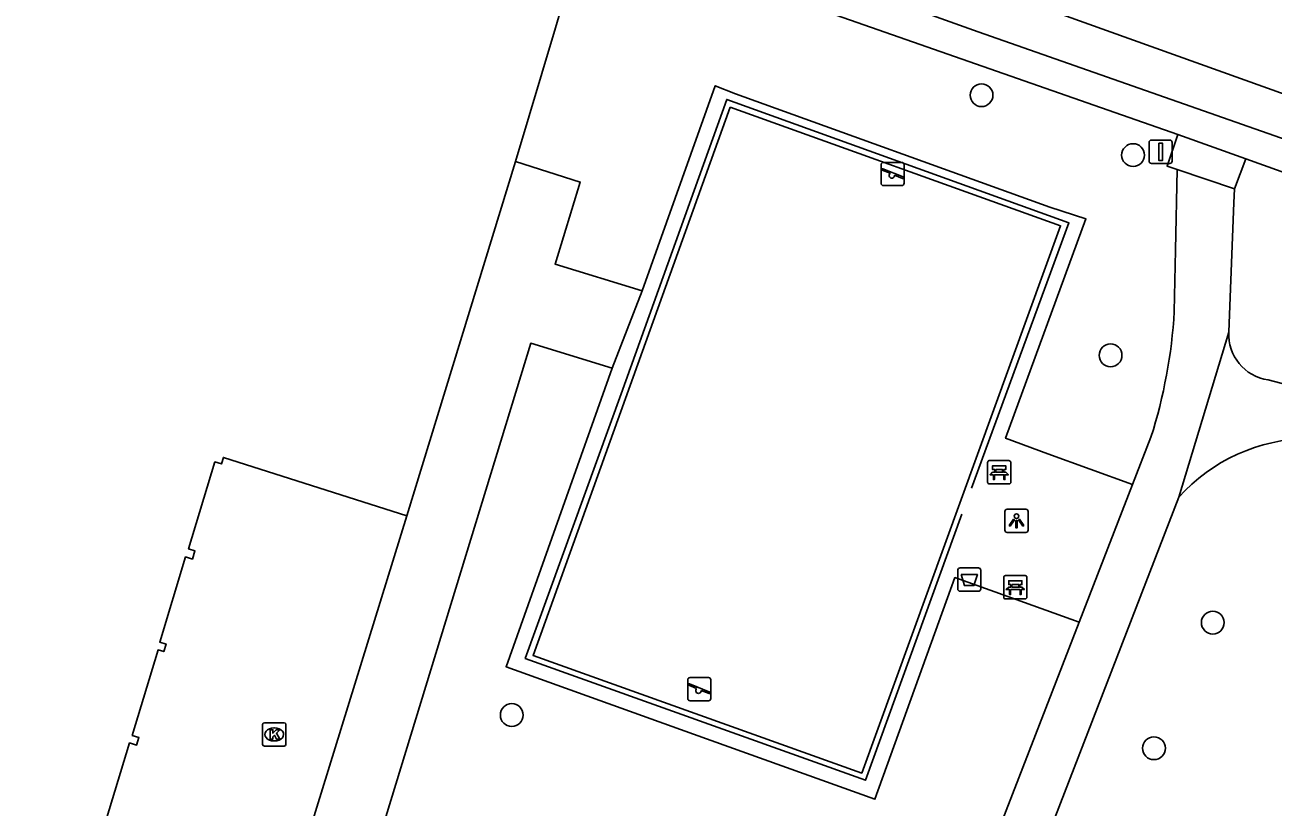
# Model space of a CAD drawing. Extents: x 159822 to 160765, y 380693 to 381634.
# Drawn here: x 160086.1 to 160139.7, y 381109.4 to 381142.9 of the extents above; entities that cross this region are included whole.
import ezdxf

# ---------------------------------------------------------------- set-up
doc = ezdxf.new("R2010")
doc.units = 0
for name, color, linetype in [('IMGEO_Afvalbak', 7, 'Continuous'), ('IMGEO_Bank', 7, 'Continuous'), ('IMGEO_Boom', 7, 'Continuous'), ('IMGEO_Groenvoorziening', 7, 'Continuous'), ('IMGEO_Hek', 7, 'Continuous'), ('IMGEO_Kolk', 7, 'Continuous'), ('IMGEO_Lichtpunt', 7, 'Continuous'), ('IMGEO_Pand', 7, 'Continuous'), ('IMGEO_Rijbaan_lokaal_open', 7, 'Continuous'), ('IMGEO_Speelvoorziening', 7, 'Continuous'), ('IMGEO_Verkeersbordpaal', 7, 'Continuous'), ('IMGEO_Voetpad_gesloten', 7, 'Continuous'), ('IMGEO_Voetpad_open', 7, 'Continuous')]:
    doc.layers.add(name, color=color, linetype=linetype)

msp = doc.modelspace()

# ---------------------------------------------------------------- linework, layer by layer
at = {"layer": 'IMGEO_Afvalbak'}
for p, q in [((160126.157, 381118.732), (160126.157, 381119.532)), ((160126.157, 381119.532), (160126.157, 381118.732)), ((160126.257, 381119.632), (160127.047, 381119.632)), ((160127.047, 381119.632), (160126.257, 381119.632)), ((160127.147, 381119.532), (160127.147, 381118.732)), ((160127.147, 381118.732), (160127.147, 381119.532)), ((160127.047, 381118.632), (160126.257, 381118.632)), ((160126.257, 381118.632), (160127.047, 381118.632))]:
    msp.add_line(p, q, dxfattribs=at)
msp.add_lwpolyline([(160126.3, 381119.346), (160127.004, 381119.346), (160126.855, 381118.876), (160126.449, 381118.876), (160126.3, 381119.346)], dxfattribs=at)
for centre, start, end in [((160126.257, 381119.532), 90, 180), ((160126.257, 381119.532), 90, 180), ((160127.047, 381119.532), 0, 90), ((160127.047, 381119.532), 360, 90), ((160126.257, 381118.732), 180, 270), ((160126.257, 381118.732), 180, 270), ((160127.047, 381118.732), 270, 0), ((160127.047, 381118.732), 270, 0)]:
    msp.add_arc(centre, 0.1, start, end, dxfattribs=at)
at = {"layer": 'IMGEO_Bank'}
for p, q in [((160127.44, 381123.311), (160127.44, 381124.152)), ((160127.44, 381124.152), (160127.44, 381123.311)), ((160127.515, 381124.236), (160128.356, 381124.236)), ((160128.356, 381124.236), (160127.515, 381124.236)), ((160128.44, 381124.161), (160128.44, 381123.32)), ((160128.44, 381123.32), (160128.44, 381124.161)), ((160128.137, 381123.634), (160127.744, 381123.634)), ((160127.749, 381123.742), (160127.749, 381123.848)), ((160127.793, 381123.848), (160127.793, 381123.742)), ((160128.081, 381123.854), (160127.799, 381123.854)), ((160127.799, 381123.736), (160128.081, 381123.736)), ((160128.087, 381123.742), (160128.087, 381123.848)), ((160128.131, 381123.848), (160128.131, 381123.742)), ((160128.365, 381123.236), (160127.524, 381123.236)), ((160127.524, 381123.236), (160128.365, 381123.236)), ((160128.131, 381118.377), (160128.131, 381119.218)), ((160128.131, 381119.218), (160128.131, 381118.377)), ((160128.206, 381119.302), (160129.047, 381119.302)), ((160129.047, 381119.302), (160128.206, 381119.302)), ((160129.131, 381119.227), (160129.131, 381118.386)), ((160129.131, 381118.386), (160129.131, 381119.227)), ((160128.828, 381118.7), (160128.435, 381118.7)), ((160128.44, 381118.808), (160128.44, 381118.914)), ((160128.484, 381118.914), (160128.484, 381118.808)), ((160128.772, 381118.92), (160128.49, 381118.92)), ((160128.49, 381118.802), (160128.772, 381118.802)), ((160128.778, 381118.808), (160128.778, 381118.914)), ((160128.822, 381118.914), (160128.822, 381118.808)), ((160129.056, 381118.302), (160128.215, 381118.302)), ((160128.215, 381118.302), (160129.056, 381118.302))]:
    msp.add_line(p, q, dxfattribs=at)
for points in [[(160127.743, 381123.854), (160127.657, 381123.854), (160127.657, 381124.015), (160128.22, 381124.015), (160128.22, 381123.854), (160128.137, 381123.854)], [(160127.687, 381123.634), (160127.545, 381123.634), (160127.657, 381123.736), (160127.743, 381123.736)], [(160127.737, 381123.627), (160127.737, 381123.42), (160127.694, 381123.42), (160127.694, 381123.627)], [(160128.137, 381123.736), (160128.22, 381123.736), (160128.332, 381123.634), (160128.193, 381123.634)], [(160128.187, 381123.627), (160128.187, 381123.42), (160128.143, 381123.42), (160128.143, 381123.627)], [(160128.378, 381118.7), (160128.236, 381118.7), (160128.348, 381118.802), (160128.434, 381118.802)], [(160128.434, 381118.92), (160128.348, 381118.92), (160128.348, 381119.081), (160128.911, 381119.081), (160128.911, 381118.92), (160128.828, 381118.92)], [(160128.428, 381118.693), (160128.428, 381118.486), (160128.385, 381118.486), (160128.385, 381118.693)], [(160128.828, 381118.802), (160128.911, 381118.802), (160129.023, 381118.7), (160128.884, 381118.7)], [(160128.878, 381118.693), (160128.878, 381118.486), (160128.834, 381118.486), (160128.834, 381118.693)]]:
    msp.add_lwpolyline(points, dxfattribs=at)
for centre, radius, start, end in [((160127.518, 381124.158), 0.0779, 92.4484, 184.2845), ((160127.518, 381124.158), 0.0779, 92.4484, 184.2845), ((160128.362, 381124.158), 0.0779, 2.4484, 94.2845), ((160128.362, 381124.158), 0.0779, 2.4484, 94.2845), ((160127.687, 381123.627), 0.00671, 2.8957, 87.1043), ((160127.744, 381123.627), 0.00671, 92.8957, 177.1043), ((160127.742, 381123.847), 0.00671, 2.8957, 87.1043), ((160127.742, 381123.743), 0.00671, 272.8957, 357.1043), ((160127.799, 381123.847), 0.00671, 92.8957, 177.1043), ((160127.799, 381123.743), 0.00671, 182.8957, 267.1043), ((160128.081, 381123.847), 0.00671, 2.8957, 87.1043), ((160128.081, 381123.743), 0.00671, 272.8957, 357.1043), ((160128.138, 381123.847), 0.00671, 92.8957, 177.1043), ((160128.138, 381123.743), 0.00671, 182.8957, 267.1043), ((160128.136, 381123.627), 0.00671, 2.8957, 87.1043), ((160128.193, 381123.627), 0.00671, 92.8957, 177.1043), ((160127.518, 381123.314), 0.0779, 182.4484, 274.2845), ((160127.518, 381123.314), 0.0779, 182.4484, 274.2845), ((160128.362, 381123.314), 0.0779, 272.4484, 4.2845), ((160128.362, 381123.314), 0.0779, 272.4484, 4.2845), ((160128.209, 381119.224), 0.0779, 92.4484, 184.2845), ((160128.209, 381119.224), 0.0779, 92.4484, 184.2845), ((160129.053, 381119.224), 0.0779, 2.4484, 94.2845), ((160129.053, 381119.224), 0.0779, 2.4484, 94.2845), ((160128.378, 381118.693), 0.00671, 2.8957, 87.1043), ((160128.435, 381118.693), 0.00671, 92.8957, 177.1043), ((160128.433, 381118.913), 0.00671, 2.8957, 87.1043), ((160128.433, 381118.809), 0.00671, 272.8957, 357.1043), ((160128.49, 381118.913), 0.00671, 92.8957, 177.1043), ((160128.49, 381118.809), 0.00671, 182.8957, 267.1043), ((160128.772, 381118.913), 0.00671, 2.8957, 87.1043), ((160128.772, 381118.809), 0.00671, 272.8957, 357.1043), ((160128.829, 381118.913), 0.00671, 92.8957, 177.1043), ((160128.829, 381118.809), 0.00671, 182.8957, 267.1043), ((160128.827, 381118.693), 0.00671, 2.8957, 87.1043), ((160128.884, 381118.693), 0.00671, 92.8957, 177.1043), ((160128.209, 381118.38), 0.0779, 182.4484, 274.2845), ((160128.209, 381118.38), 0.0779, 182.4484, 274.2845), ((160129.053, 381118.38), 0.0779, 272.4484, 4.2845), ((160129.053, 381118.38), 0.0779, 272.4484, 4.2845)]:
    msp.add_arc(centre, radius, start, end, dxfattribs=at)
at = {"layer": 'IMGEO_Boom'}
for centre in [(160127.18, 381139.92), (160133.686, 381137.351), (160132.722, 381128.755), (160137.109, 381117.284), (160107.011, 381113.317), (160134.583, 381111.892)]:
    msp.add_circle(centre, 0.489, dxfattribs=at)
at = {"layer": 'IMGEO_Groenvoorziening'}
for points in [[(160135.606, 381138.24), (160135.144, 381136.871), (160135.576, 381136.727)], [(160138.522, 381137.195), (160138.035, 381135.906)]]:
    msp.add_lwpolyline(points, dxfattribs=at)
at = {"layer": 'IMGEO_Hek'}
msp.add_lwpolyline([(160126.34, 381121.935), (160122.204, 381110.518), (160107.594, 381115.75), (160111.715, 381127.103), (160116.243, 381139.738), (160130.932, 381134.439), (160126.757, 381123.061)], dxfattribs=at)
at = {"layer": 'IMGEO_Kolk'}
for p, q in [((160096.316, 381112.059), (160096.316, 381112.911)), ((160096.391, 381112.985), (160097.243, 381112.985)), ((160096.804, 381112.765), (160096.829, 381112.765)), ((160097.317, 381112.911), (160097.317, 381112.059)), ((160096.827, 381112.205), (160096.802, 381112.205)), ((160097.243, 381111.985), (160096.391, 381111.985))]:
    msp.add_line(p, q, dxfattribs=at)
for points in [[(160096.316, 381112.059), (160096.316, 381112.911)], [(160096.391, 381112.985), (160097.243, 381112.985)], [(160097.317, 381112.911), (160097.317, 381112.059)], [(160096.637, 381112.685), (160096.76, 381112.685), (160096.76, 381112.534), (160096.89, 381112.685), (160097.054, 381112.685), (160096.908, 381112.534), (160097.061, 381112.285), (160096.909, 381112.285), (160096.824, 381112.449), (160096.76, 381112.382), (160096.76, 381112.285), (160096.637, 381112.285), (160096.637, 381112.685)], [(160097.243, 381111.985), (160096.391, 381111.985)]]:
    msp.add_lwpolyline(points, dxfattribs=at)
for centre, start, end in [((160096.393, 381112.909), 91.552, 178.448), ((160096.393, 381112.909), 91.552, 178.448), ((160097.241, 381112.909), 1.552, 88.448), ((160097.241, 381112.909), 1.552, 88.448), ((160096.393, 381112.061), 181.552, 268.448), ((160096.393, 381112.061), 181.552, 268.448), ((160097.241, 381112.061), 271.552, 358.448), ((160097.241, 381112.061), 271.552, 358.448)]:
    msp.add_arc(centre, 0.0765, start, end, dxfattribs=at)
for centre, major_axis, ratio, start_param, end_param in [((160096.803, 381112.485), (-0.387, 0.002), 0.722429, 4.712389, 7.853982), ((160096.828, 381112.485), (-0.39, 0.002), 0.717154, 1.570796, 4.712389)]:
    msp.add_ellipse(centre, major_axis=major_axis, ratio=ratio, start_param=start_param, end_param=end_param, dxfattribs=at)
at = {"layer": 'IMGEO_Lichtpunt'}
for p, q in [((160128.182, 381122.055), (160128.182, 381121.248)), ((160128.182, 381122.055), (160128.182, 381121.248)), ((160129.084, 381122.15), (160128.276, 381122.15)), ((160129.084, 381122.15), (160128.276, 381122.15)), ((160129.178, 381121.248), (160129.178, 381122.055)), ((160129.178, 381121.248), (160129.178, 381122.055)), ((160128.276, 381121.154), (160129.084, 381121.154)), ((160128.276, 381121.154), (160129.084, 381121.154))]:
    msp.add_line(p, q, dxfattribs=at)
for points in [[(160128.556, 381121.719), (160128.595, 381121.691), (160128.407, 381121.429), (160128.369, 381121.456), (160128.556, 381121.719)], [(160128.658, 381121.671), (160128.705, 381121.671), (160128.705, 381121.349), (160128.658, 381121.349), (160128.658, 381121.671)], [(160128.768, 381121.691), (160128.806, 381121.718), (160128.993, 381121.456), (160128.954, 381121.428), (160128.768, 381121.691)]]:
    msp.add_lwpolyline(points, dxfattribs=at)
msp.add_circle((160128.681, 381121.853), 0.0994, dxfattribs=at)
for centre, start, end in [((160128.276, 381122.055), 90, 180), ((160128.276, 381122.055), 90, 180), ((160129.084, 381122.055), 0, 90), ((160129.084, 381122.055), 0, 90), ((160128.276, 381121.248), 180, 270), ((160128.276, 381121.248), 180, 270), ((160129.084, 381121.248), 270, 0), ((160129.084, 381121.248), 270, 360)]:
    msp.add_arc(centre, 0.0946, start, end, dxfattribs=at)
at = {"layer": 'IMGEO_Pand'}
for points in [[(160107.174, 381137.075), (160108.884, 381142.815), (160109.582, 381145.155), (160110.112, 381146.934)], [(160107.174, 381137.075), (160102.504, 381121.862)], [(160089.489, 381108.447), (160090.602, 381112.122), (160090.907, 381112.03), (160091.006, 381112.355), (160090.719, 381112.442), (160091.83, 381116.113), (160092.074, 381116.039), (160092.172, 381116.364), (160091.901, 381116.446), (160093.009, 381120.102), (160093.3, 381120.014), (160093.406, 381120.365), (160093.136, 381120.447), (160094.267, 381124.179), (160094.545, 381124.095), (160094.629, 381124.373), (160102.504, 381121.862)]]:
    msp.add_lwpolyline(points, dxfattribs=at)
at = {"layer": 'IMGEO_Rijbaan_lokaal_open'}
msp.add_lwpolyline([(160086.112, 381159.128), (160093.302, 381156.554), (160121.03, 381146.824), (160125.069, 381145.386), (160156.523, 381134.111)], dxfattribs=at)
at = {"layer": 'IMGEO_Speelvoorziening'}
for p, q in [((160122.868, 381136.139), (160122.868, 381136.939)), ((160122.868, 381136.939), (160122.868, 381136.139)), ((160122.968, 381137.039), (160123.758, 381137.039)), ((160123.758, 381137.039), (160122.968, 381137.039)), ((160123.858, 381136.939), (160123.858, 381136.139)), ((160123.858, 381136.139), (160123.858, 381136.939)), ((160123.251, 381136.567), (160122.912, 381136.704)), ((160122.937, 381136.764), (160123.813, 381136.411)), ((160123.789, 381136.351), (160123.449, 381136.488)), ((160123.758, 381136.039), (160122.968, 381136.039)), ((160122.968, 381136.039), (160123.758, 381136.039)), ((160114.667, 381114.928), (160115.457, 381114.928)), ((160115.457, 381114.928), (160114.667, 381114.928)), ((160114.567, 381114.028), (160114.567, 381114.828)), ((160114.567, 381114.828), (160114.567, 381114.028)), ((160114.95, 381114.456), (160114.611, 381114.593)), ((160114.636, 381114.653), (160115.512, 381114.3)), ((160115.488, 381114.24), (160115.148, 381114.377)), ((160115.557, 381114.828), (160115.557, 381114.028)), ((160115.557, 381114.028), (160115.557, 381114.828)), ((160115.457, 381113.928), (160114.667, 381113.928)), ((160114.667, 381113.928), (160115.457, 381113.928))]:
    msp.add_line(p, q, dxfattribs=at)
for centre, radius, start, end in [((160122.968, 381136.939), 0.1, 90, 180), ((160122.968, 381136.939), 0.1, 90, 180), ((160123.758, 381136.939), 0.1, 0, 90), ((160123.758, 381136.939), 0.1, 360, 90), ((160122.925, 381136.734), 0.0327, 68.078, 248.078), ((160123.33, 381136.477), 0.12, 130.9928, 5.1632), ((160123.801, 381136.381), 0.0327, 248.078, 68.078), ((160122.968, 381136.139), 0.1, 180, 270), ((160122.968, 381136.139), 0.1, 180, 270), ((160123.758, 381136.139), 0.1, 270, 0), ((160123.758, 381136.139), 0.1, 270, 0), ((160114.667, 381114.828), 0.1, 90, 180), ((160114.667, 381114.828), 0.1, 90, 180), ((160115.457, 381114.828), 0.1, 0, 90), ((160115.457, 381114.828), 0.1, 360, 90), ((160114.624, 381114.623), 0.0327, 68.078, 248.078), ((160115.029, 381114.366), 0.12, 130.9928, 5.1632), ((160114.667, 381114.028), 0.1, 180, 270), ((160114.667, 381114.028), 0.1, 180, 270), ((160115.457, 381114.028), 0.1, 270, 0), ((160115.457, 381114.028), 0.1, 270, 0), ((160115.5, 381114.27), 0.0327, 248.078, 68.078)]:
    msp.add_arc(centre, radius, start, end, dxfattribs=at)
at = {"layer": 'IMGEO_Verkeersbordpaal'}
for p, q in [((160134.373, 381137.092), (160134.373, 381137.892)), ((160134.373, 381137.892), (160134.373, 381137.092)), ((160134.473, 381137.992), (160135.263, 381137.992)), ((160135.263, 381137.992), (160134.473, 381137.992)), ((160135.363, 381137.892), (160135.363, 381137.092)), ((160135.363, 381137.092), (160135.363, 381137.892)), ((160135.263, 381136.992), (160134.473, 381136.992)), ((160134.473, 381136.992), (160135.263, 381136.992))]:
    msp.add_line(p, q, dxfattribs=at)
msp.add_lwpolyline([(160134.793, 381137.867), (160134.943, 381137.867), (160134.943, 381137.117), (160134.793, 381137.117), (160134.793, 381137.867)], dxfattribs=at)
for centre, start, end in [((160134.473, 381137.892), 90, 180), ((160134.473, 381137.892), 90, 180), ((160135.263, 381137.892), 0, 90), ((160135.263, 381137.892), 360, 90), ((160134.473, 381137.092), 180, 270), ((160134.473, 381137.092), 180, 270), ((160135.263, 381137.092), 270, 0), ((160135.263, 381137.092), 270, 0)]:
    msp.add_arc(centre, 0.1, start, end, dxfattribs=at)
at = {"layer": 'IMGEO_Voetpad_gesloten'}
for points in [[(160135.576, 381136.727), (160135.508, 381133.263), (160135.457, 381130.637)], [(160138.035, 381135.906), (160135.576, 381136.727)], [(160137.791, 381129.756), (160137.821, 381130.507), (160138.011, 381135.295), (160138.035, 381135.906)], [(160137.791, 381129.756), (160135.656, 381122.662)], [(160152.445, 381124.3), (160139.482, 381127.701)], [(160134.456, 381125.242), (160133.666, 381123.206)], [(160131.379, 381117.31), (160133.666, 381123.206)], [(160123.858, 381092.204), (160127.248, 381100.956), (160135.656, 381122.662)], [(160131.379, 381117.31), (160124.486, 381099.544), (160122.545, 381094.54), (160120.111, 381088.267), (160119.687, 381087.173), (160119.295, 381086.026), (160118.617, 381084.038), (160118.548, 381083.837)]]:
    msp.add_lwpolyline(points, dxfattribs=at)
for centre, radius, start, end in [((160113.051, 381132.004), 22.448, 342.4686, 356.5089), ((160139.778, 381129.667), 1.989, 177.4481, 261.4519), ((160141.273, 381117.665), 7.518, 90.451, 138.3453)]:
    msp.add_arc(centre, radius, start, end, dxfattribs=at)
at = {"layer": 'IMGEO_Voetpad_open'}
for points in [[(160087.314, 381156.924), (160087.892, 381156.711), (160092.727, 381155.009), (160099.732, 381152.417), (160127.037, 381142.646), (160153.569, 381133.339)], [(160110.112, 381146.934), (160110.17, 381147.13), (160135.606, 381138.24)], [(160133.666, 381123.206), (160130.022, 381124.535), (160128.213, 381125.195), (160131.662, 381134.609), (160130.116, 381135.11), (160116.622, 381139.975), (160115.751, 381140.329), (160112.609, 381131.529)], [(160116.386, 381139.403), (160130.576, 381134.315), (160122.035, 381110.826), (160107.924, 381115.877), (160116.386, 381139.403)], [(160135.606, 381138.24), (160138.522, 381137.195)], [(160112.609, 381131.529), (160108.869, 381132.664), (160109.949, 381136.191), (160107.174, 381137.075)], [(160153.744, 381131.741), (160138.522, 381137.195)], [(160111.328, 381128.201), (160112.609, 381131.529)], [(160095.705, 381089.314), (160096.175, 381090.902), (160097.498, 381095.376), (160098.817, 381099.831), (160107.83, 381129.271), (160111.328, 381128.201)], [(160111.328, 381128.201), (160106.769, 381115.393), (160114.821, 381112.499), (160122.602, 381109.702), (160126.036, 381119.22), (160128.304, 381118.409), (160131.379, 381117.31)], [(160102.504, 381121.862), (160092.73, 381090.233)]]:
    msp.add_lwpolyline(points, dxfattribs=at)

doc.saveas('drawing.dxf')
